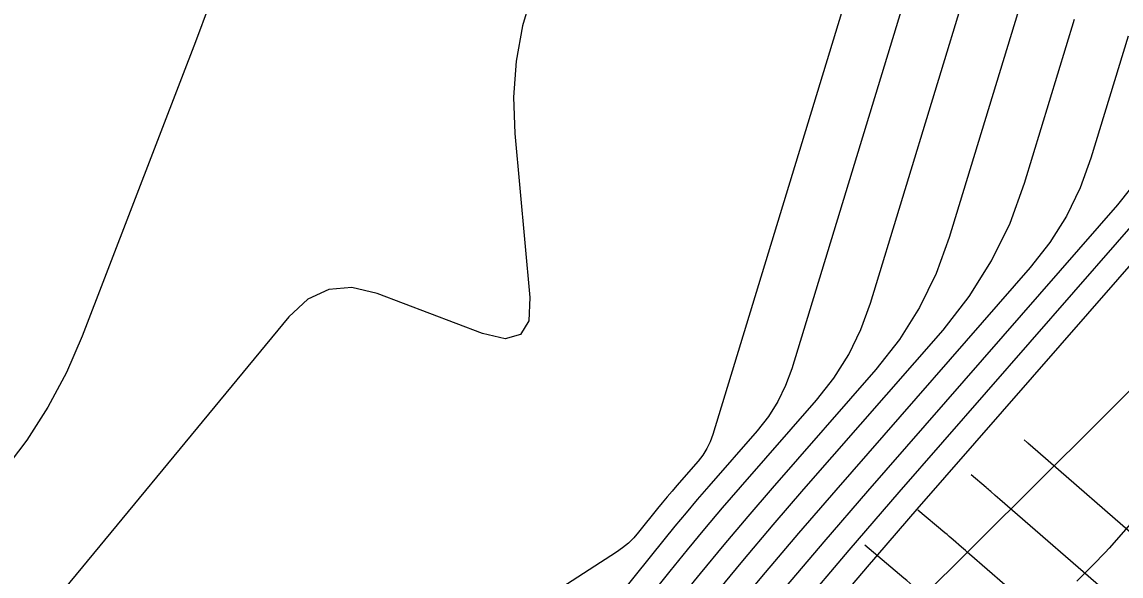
# Model space of a CAD drawing. Extents: x 1005228 to 1008882, y 1883389 to 1885754.
# Drawn here: x 1007831.6 to 1007885.5, y 1884841.4 to 1884868.6 of the extents above; entities that cross this region are included whole.
import ezdxf

# ---------------------------------------------------------------- set-up
doc = ezdxf.new("R2010")
doc.units = 0
for name, color, linetype in [('ATDIMS', 7, 'Continuous'), ('C-ANNO-NOTE', 7, 'Continuous'), ('S_BRIDGE', 7, 'Continuous'), ('TSOBSTACLE', 7, 'Continuous')]:
    doc.layers.add(name, color=color, linetype=linetype)

msp = doc.modelspace()

# ---------------------------------------------------------------- linework, layer by layer
at = {"layer": 'ATDIMS'}
msp.add_lwpolyline([(1007885.938, 1884835.614), (1007885.052, 1884836.398), (1007884.163, 1884837.179), (1007883.272, 1884837.957), (1007878.071, 1884842.479), (1007877.97, 1884842.567), (1007877.87, 1884842.655), (1007877.769, 1884842.742), (1007877.668, 1884842.83), (1007877.265, 1884843.181), (1007877.164, 1884843.268), (1007877.063, 1884843.356), (1007876.961, 1884843.442), (1007876.86, 1884843.529), (1007875.533, 1884844.652)], dxfattribs=at)
at = {"layer": 'C-ANNO-NOTE'}
for points in [[(1007875.34, 1884871.294), (1007869.337, 1884851.59), (1007869.037, 1884850.762), (1007868.655, 1884849.978), (1007868.192, 1884849.24), (1007867.648, 1884848.547), (1007865.263, 1884845.815), (1007864.703, 1884845.167), (1007864.149, 1884844.512), (1007863.603, 1884843.852), (1007863.063, 1884843.187), (1007860.919, 1884840.512)], [(1007856.628, 1884870.154), (1007856.122, 1884868.437), (1007855.808, 1884866.696), (1007855.685, 1884864.931), (1007855.752, 1884863.142), (1007856.482, 1884855.088), (1007856.43, 1884853.947), (1007856.024, 1884853.271), (1007855.264, 1884853.063), (1007854.151, 1884853.321), (1007848.99, 1884855.285), (1007847.751, 1884855.582), (1007846.615, 1884855.489), (1007845.582, 1884855.008), (1007844.652, 1884854.137), (1007831.128, 1884837.735)], [(1007860.016, 1884837.461), (1007863.376, 1884841.65), (1007864.221, 1884842.693), (1007865.077, 1884843.727), (1007865.944, 1884844.752), (1007866.821, 1884845.768), (1007870.557, 1884850.047), (1007871.41, 1884851.133), (1007872.136, 1884852.29), (1007872.734, 1884853.517), (1007873.204, 1884854.816), (1007877.968, 1884870.452)], [(1007880.595, 1884869.61), (1007877.071, 1884858.041), (1007876.43, 1884856.273), (1007875.616, 1884854.602), (1007874.628, 1884853.027), (1007873.467, 1884851.548), (1007868.38, 1884845.721), (1007867.185, 1884844.338), (1007866.005, 1884842.942), (1007864.839, 1884841.534), (1007863.688, 1884840.114)], [(1007840.736, 1884869.451), (1007840.066, 1884867.655), (1007839.383, 1884865.864), (1007834.5, 1884853.19), (1007833.731, 1884851.407), (1007832.826, 1884849.703), (1007831.786, 1884848.079), (1007830.612, 1884846.533)], [(1007865.457, 1884840.375), (1007866.933, 1884842.157), (1007868.426, 1884843.923), (1007869.939, 1884845.674), (1007876.764, 1884853.493), (1007878.054, 1884855.135), (1007879.151, 1884856.883), (1007880.055, 1884858.739), (1007880.766, 1884860.702), (1007883.223, 1884868.768)], [(1007831.401, 1884798.876), (1007845.61, 1884812.682), (1007846.075, 1884813.112), (1007846.56, 1884813.517), (1007847.063, 1884813.898), (1007847.587, 1884814.255), (1007849.719, 1884815.632), (1007850.235, 1884815.995), (1007850.717, 1884816.396), (1007851.165, 1884816.835), (1007851.579, 1884817.311), (1007864.938, 1884833.969), (1007867.312, 1884836.898), (1007869.716, 1884839.802), (1007872.15, 1884842.68), (1007874.614, 1884845.533), (1007889.616, 1884862.718)], [(1007889.512, 1884860.767), (1007875.476, 1884844.688), (1007873.041, 1884841.868), (1007870.635, 1884839.024), (1007868.259, 1884836.155), (1007865.914, 1884833.26), (1007849.43, 1884812.705), (1007849.349, 1884812.612), (1007849.262, 1884812.526), (1007849.168, 1884812.448), (1007849.067, 1884812.377), (1007848.651, 1884812.108), (1007848.549, 1884812.039), (1007848.45, 1884811.965), (1007848.356, 1884811.885), (1007848.265, 1884811.801), (1007829.709, 1884793.773)], [(1007885.96, 1884860.443), (1007885.332, 1884859.643), (1007873.056, 1884845.58), (1007870.909, 1884843.095), (1007868.788, 1884840.587), (1007866.694, 1884838.057), (1007864.625, 1884835.506), (1007853.729, 1884821.917), (1007852.981, 1884821.057), (1007852.173, 1884820.266), (1007851.303, 1884819.542), (1007850.371, 1884818.887), (1007846.523, 1884816.401), (1007845.578, 1884815.758), (1007844.669, 1884815.07), (1007843.795, 1884814.338), (1007842.955, 1884813.562), (1007833.093, 1884803.979), (1007831.737, 1884802.657), (1007830.388, 1884801.329)], [(1007887.415, 1884851.998), (1007875.373, 1884840.013)]]:
    msp.add_lwpolyline(points, dxfattribs=at)
at = {"layer": 'S_BRIDGE'}
for points in [[(1007875.086, 1884879.927), (1007865.47, 1884848.365), (1007865.34, 1884848.006), (1007865.175, 1884847.666), (1007864.974, 1884847.346), (1007864.738, 1884847.046), (1007863.704, 1884845.862), (1007863.462, 1884845.581), (1007863.222, 1884845.297), (1007862.985, 1884845.011), (1007862.751, 1884844.723), (1007861.821, 1884843.564), (1007861.579, 1884843.285), (1007861.317, 1884843.028), (1007861.035, 1884842.794), (1007860.733, 1884842.581), (1007853.464, 1884837.886)], [(1007885.851, 1884867.926), (1007884.023, 1884861.929), (1007883.495, 1884860.469), (1007882.823, 1884859.089), (1007882.007, 1884857.789), (1007881.048, 1884856.568), (1007871.497, 1884845.627), (1007869.668, 1884843.509), (1007867.86, 1884841.372), (1007866.075, 1884839.216), (1007864.313, 1884837.042), (1007855.878, 1884826.523), (1007854.797, 1884825.28), (1007853.628, 1884824.136), (1007852.37, 1884823.089), (1007851.023, 1884822.142), (1007845.459, 1884818.547), (1007844.093, 1884817.617), (1007842.778, 1884816.623), (1007841.514, 1884815.564), (1007840.301, 1884814.442), (1007834.179, 1884808.494), (1007832.765, 1884807.115), (1007831.358, 1884805.73)], [(1007890.553, 1884849.206), (1007884.914, 1884842.781), (1007884.725, 1884842.57), (1007884.532, 1884842.361), (1007884.336, 1884842.156), (1007884.137, 1884841.954), (1007883.332, 1884841.154)]]:
    msp.add_lwpolyline(points, dxfattribs=at)
at = {"layer": 'TSOBSTACLE'}
for points in [[(1007880.748, 1884848.1), (1007880.9, 1884847.971), (1007880.923, 1884847.951), (1007880.946, 1884847.931), (1007881.039, 1884847.85), (1007886.978, 1884842.686), (1007887.962, 1884841.827), (1007888.943, 1884840.965), (1007889.921, 1884840.099), (1007890.896, 1884839.231), (1007896.704, 1884834.039), (1007896.774, 1884833.977), (1007896.843, 1884833.915), (1007896.861, 1884833.899), (1007896.878, 1884833.884), (1007896.895, 1884833.868), (1007896.913, 1884833.852), (1007903.469, 1884827.837)], [(1007886.063, 1884839.503), (1007885.125, 1884840.321), (1007879.555, 1884845.165), (1007879.443, 1884845.263), (1007879.33, 1884845.36), (1007879.106, 1884845.556), (1007879.049, 1884845.605), (1007878.993, 1884845.653), (1007878.936, 1884845.702), (1007878.88, 1884845.75), (1007878.14, 1884846.376)], [(1007889.506, 1884828.404), (1007884.785, 1884832.625), (1007883.947, 1884833.371), (1007883.107, 1884834.114), (1007882.264, 1884834.855), (1007881.418, 1884835.592), (1007876.587, 1884839.794), (1007876.442, 1884839.92), (1007876.297, 1884840.047), (1007876.151, 1884840.173), (1007876.006, 1884840.3), (1007875.424, 1884840.806), (1007875.279, 1884840.932), (1007875.133, 1884841.058), (1007874.986, 1884841.183), (1007874.84, 1884841.308), (1007872.926, 1884842.929)]]:
    msp.add_lwpolyline(points, dxfattribs=at)

doc.saveas('drawing.dxf')
